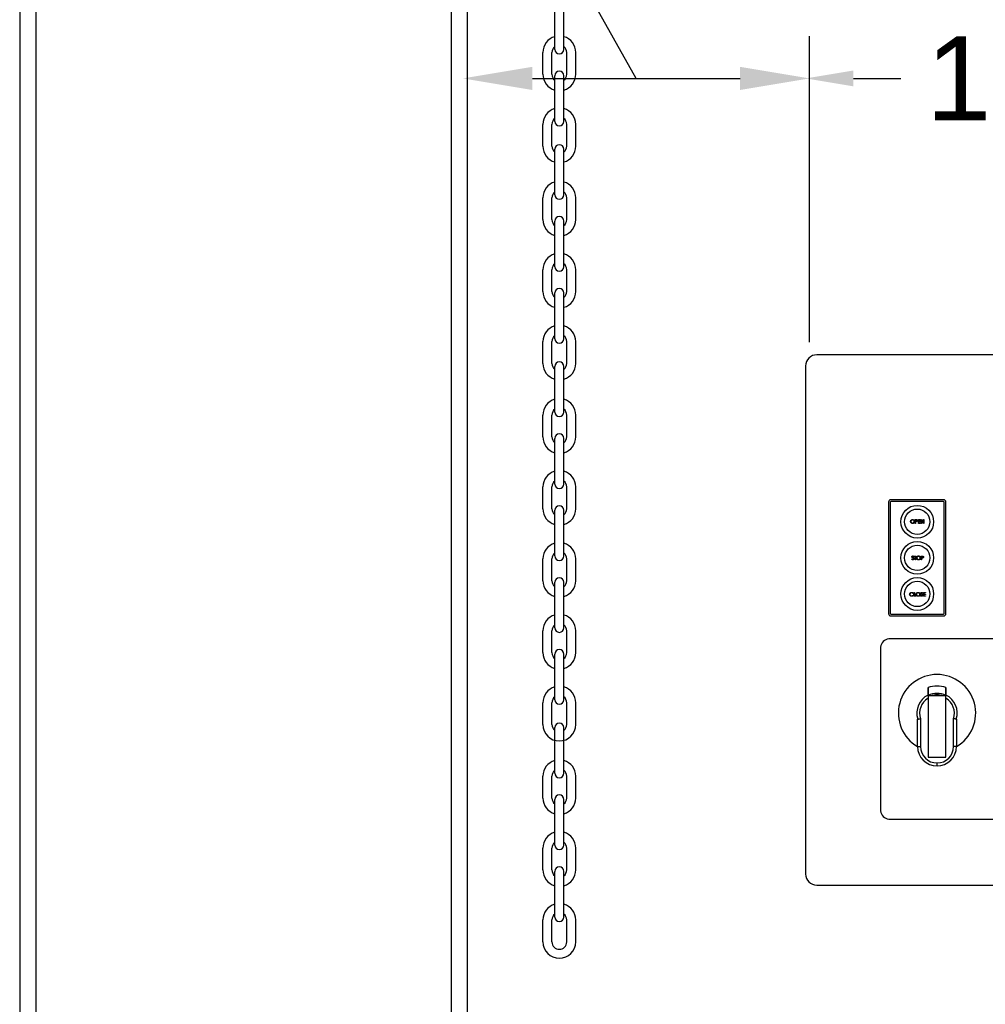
# Model space of a CAD drawing. Header units: inches. Extents: x 170 to 312, y 215 to 248.
# Tile 261 of 410: x 255.29 to 256.37, y 222.01 to 223.11. Entities that reach past the tile are written whole.
import ezdxf

# ---------------------------------------------------------------- set-up
doc = ezdxf.new("R2010")
doc.units = ezdxf.units.IN
doc.header["$LTSCALE"] = 0.25
doc.header["$MEASUREMENT"] = 0
for name, color, linetype in [('ANNOTATIONS', 1, 'Continuous'), ('MOTOR LH', 7, 'Continuous'), ('STANDARD MOTOR RH', 7, 'Continuous')]:
    doc.layers.add(name, color=color, linetype=linetype)
doc.styles.add('ARIAL', font='arial.ttf', dxfattribs={"height": 0.09375})
doc.styles.add('ROMANS', font='Romans', dxfattribs={"height": 0.09375})
doc.styles.get("Standard").update_dxf_attribs({"font": 'romans.shx'})
doc.dimstyles.get("Standard").update_dxf_attribs({"dimscale": 60, "dimtxt": 0.0833, "dimasz": 0.0833, "dimexe": 0.0833, "dimexo": 0.04, "dimgap": 0.09, "dimtad": 0, "dimtih": 1, "dimtoh": 1, "dimdec": 4, "dimzin": 1, "dimdsep": 46, "dimlunit": 4, "dimtxsty": 'Standard', "dimcen": 0.09, "dimclrt": 150, "dimadec": 4, "dimazin": 2, "dimtfac": 1, "dimtdec": 0, "dimtofl": 0, "dimtmove": 0, "dimatfit": 3, "dimfxl": 1, "dimtolj": 1, "dimtzin": 0, "dimlwd": -1, "dimlwe": -1, "dimarcsym": 1})

msp = doc.modelspace()

# ---------------------------------------------------------------- linework, layer by layer
at = {"layer": 'ANNOTATIONS'}
for p, q in [((256.17262, 222.74634), (256.17262, 223.08815)), ((255.86292, 223.04101), (256.09496, 223.04101)), ((256.22153, 223.04101), (256.27467, 223.04101))]:
    msp.add_line(p, q, dxfattribs=at)
for points in [[(255.86292, 223.02807), (255.86292, 223.05396), (255.78525, 223.04101)], [(256.09496, 223.02807), (256.09496, 223.05396), (256.17262, 223.04101)], [(256.22153, 223.04987), (256.22153, 223.03216), (256.16839, 223.04101)]]:
    msp.add_solid(points, dxfattribs=at)
at = {"layer": 'MOTOR LH'}
for p, q in [((256.67151, 222.73228), (256.18057, 222.73228)), ((256.16809, 222.7198), (256.16809, 222.15221)), ((256.32242, 222.57026), (256.26348, 222.57026)), ((256.26086, 222.56764), (256.26086, 222.4432)), ((256.26285, 222.56764), (256.26285, 222.4432)), ((256.32242, 222.56827), (256.26348, 222.56827)), ((256.32305, 222.4432), (256.32305, 222.56764)), ((256.32504, 222.4432), (256.32504, 222.56764)), ((256.29075, 222.54808), (256.29157, 222.54808)), ((256.29075, 222.54392), (256.29075, 222.54808)), ((256.29112, 222.54766), (256.29112, 222.54627)), ((256.29188, 222.54766), (256.29112, 222.54766)), ((256.29416, 222.54392), (256.29416, 222.54808)), ((256.29416, 222.54808), (256.29651, 222.54808)), ((256.29651, 222.54766), (256.29454, 222.54766)), ((256.29454, 222.54766), (256.29454, 222.54638)), ((256.29651, 222.54808), (256.29651, 222.54766)), ((256.29725, 222.54392), (256.29725, 222.54808)), ((256.29725, 222.54808), (256.29733, 222.54808)), ((256.29733, 222.54808), (256.30008, 222.54481)), ((256.30008, 222.54808), (256.30045, 222.54808)), ((256.30008, 222.54481), (256.30008, 222.54808)), ((256.30045, 222.54808), (256.30045, 222.54392)), ((256.29112, 222.54392), (256.29075, 222.54392)), ((256.29112, 222.54627), (256.29185, 222.54626)), ((256.29142, 222.54584), (256.29112, 222.54584)), ((256.29112, 222.54584), (256.29112, 222.54392)), ((256.29651, 222.54392), (256.29416, 222.54392)), ((256.29454, 222.54638), (256.29651, 222.54638)), ((256.29651, 222.54595), (256.29454, 222.54595)), ((256.29454, 222.54595), (256.29454, 222.54435)), ((256.29454, 222.54435), (256.29651, 222.54435)), ((256.29651, 222.54638), (256.29651, 222.54595)), ((256.29651, 222.54435), (256.29651, 222.54392)), ((256.29763, 222.54392), (256.29725, 222.54392)), ((256.29763, 222.54719), (256.29763, 222.54392)), ((256.30037, 222.54392), (256.29763, 222.54719)), ((256.30045, 222.54392), (256.30037, 222.54392)), ((256.28673, 222.50409), (256.28708, 222.5043)), ((256.28913, 222.50685), (256.28879, 222.50659)), ((256.28955, 222.50745), (256.29174, 222.50745)), ((256.28955, 222.50702), (256.28955, 222.50745)), ((256.29046, 222.50702), (256.28955, 222.50702)), ((256.29046, 222.50329), (256.29046, 222.50702)), ((256.29083, 222.50702), (256.29083, 222.50329)), ((256.29174, 222.50702), (256.29083, 222.50702)), ((256.29174, 222.50745), (256.29174, 222.50702)), ((256.29739, 222.50745), (256.29821, 222.50745)), ((256.29739, 222.50329), (256.29739, 222.50745)), ((256.29776, 222.50702), (256.29776, 222.50563)), ((256.29852, 222.50702), (256.29776, 222.50702)), ((256.29776, 222.50563), (256.29849, 222.50562)), ((256.29776, 222.50521), (256.29776, 222.50329)), ((256.29806, 222.50521), (256.29776, 222.50521)), ((256.29083, 222.50329), (256.29046, 222.50329)), ((256.29776, 222.50329), (256.29739, 222.50329)), ((256.28846, 222.46594), (256.28813, 222.46569)), ((256.28813, 222.46356), (256.28846, 222.46331)), ((256.28931, 222.46671), (256.28969, 222.46671)), ((256.28931, 222.46255), (256.28931, 222.46671)), ((256.29129, 222.46255), (256.28931, 222.46255)), ((256.28969, 222.46671), (256.28969, 222.46297)), ((256.28969, 222.46297), (256.29129, 222.46297)), ((256.29129, 222.46297), (256.29129, 222.46255)), ((256.29656, 222.46335), (256.29692, 222.46356)), ((256.29896, 222.46611), (256.29863, 222.46585)), ((256.29987, 222.46255), (256.29987, 222.46671)), ((256.29987, 222.46671), (256.30222, 222.46671)), ((256.30222, 222.46255), (256.29987, 222.46255)), ((256.30024, 222.46628), (256.30024, 222.465)), ((256.30222, 222.46628), (256.30024, 222.46628)), ((256.30024, 222.465), (256.30222, 222.465)), ((256.30024, 222.46457), (256.30024, 222.46297)), ((256.30222, 222.46457), (256.30024, 222.46457)), ((256.30024, 222.46297), (256.30222, 222.46297)), ((256.30222, 222.46671), (256.30222, 222.46628)), ((256.30222, 222.465), (256.30222, 222.46457)), ((256.30222, 222.46297), (256.30222, 222.46255)), ((256.26348, 222.44257), (256.32242, 222.44257)), ((256.26348, 222.44058), (256.32242, 222.44058)), ((256.25182, 222.40556), (256.25182, 222.22289)), ((256.59769, 222.41504), (256.26131, 222.41504)), ((256.32503, 222.35121), (256.30507, 222.35121)), ((256.30507, 222.35121), (256.30507, 222.2829)), ((256.32503, 222.2829), (256.32503, 222.35121)), ((256.29327, 222.29469), (256.29327, 222.3245)), ((256.2966, 222.32571), (256.2966, 222.29469)), ((256.33349, 222.29469), (256.33349, 222.32571)), ((256.33681, 222.3245), (256.33681, 222.29469)), ((256.29327, 222.29469), (256.2966, 222.29469)), ((256.33681, 222.29469), (256.33349, 222.29469)), ((256.30507, 222.2829), (256.32503, 222.2829)), ((256.31505, 222.27291), (256.31505, 222.27624)), ((256.26131, 222.21341), (256.59769, 222.21341)), ((256.18057, 222.13973), (256.67151, 222.13973))]:
    msp.add_line(p, q, dxfattribs=at)
for centre, radius in [((256.29295, 222.54578), 0.0183), ((256.29295, 222.54578), 0.01414), ((256.29295, 222.50542), 0.0183), ((256.29295, 222.50542), 0.01414), ((256.29295, 222.46506), 0.0183), ((256.29295, 222.46506), 0.01414)]:
    msp.add_circle(centre, radius, dxfattribs=at)
for centre, radius, start, end in [((256.18057, 222.7198), 0.01248, 90, 180), ((256.26348, 222.56764), 0.00262, 90, 180), ((256.32242, 222.56764), 0.00262, 0, 90), ((256.26348, 222.56764), 0.000624, 90, 180), ((256.32242, 222.56764), 0.000624, 0, 90), ((256.26348, 222.4432), 0.00262, 180, 270), ((256.26348, 222.4432), 0.000624, 180, 270), ((256.32242, 222.4432), 0.00262, 270, 0), ((256.32242, 222.4432), 0.000624, 270, 0), ((256.2628, 222.40406), 0.01108, 97.7581, 172.2419), ((256.31504, 222.33186), 0.04323, 300.24251, 239.75753), ((256.31504, 222.33186), 0.04322, 300.24806, 239.75196), ((256.31504, 222.33186), 0.03025, 70.721, 109.2554), ((256.31504, 222.33186), 0.02257, 116.23161, 197.09777), ((256.31504, 222.33186), 0.02217, 63.22591, 116.74005), ((256.31504, 222.33186), 0.02061, 69.85267, 110.14733), ((256.31504, 222.33186), 0.02257, 342.90223, 63.7351), ((256.31504, 222.33186), 0.01944, 120.86903, 198.43237), ((256.31504, 222.33186), 0.01944, 341.56763, 59.09059), ((256.31505, 222.29469), 0.02178, 180, 270), ((256.31505, 222.29469), 0.01845, 180, 269.99537), ((256.31504, 222.29469), 0.02178, 270.02568, 0), ((256.31504, 222.29469), 0.01845, 270.02568, 0), ((256.2628, 222.22439), 0.01108, 187.7581, 262.2419), ((256.18057, 222.15221), 0.01248, 180, 270)]:
    msp.add_arc(centre, radius, start, end, dxfattribs=at)
for points, knots in [([(256.28552, 222.54599), (256.28556, 222.54631), (256.28564, 222.54695), (256.28621, 222.54768), (256.28693, 222.54812), (256.28743, 222.54817), (256.28768, 222.54819)], [0, 0, 0, 0, 0.2797309, 0.5593263, 0.7796803, 1, 1, 1, 1]), ([(256.2877, 222.54776), (256.28744, 222.54773), (256.28691, 222.54766), (256.28631, 222.5472), (256.28595, 222.54661), (256.28592, 222.54619), (256.2859, 222.54599)], [0, 0, 0, 0, 0.2796275, 0.5593508, 0.7796323, 1, 1, 1, 1]), ([(256.28768, 222.54819), (256.28801, 222.54816), (256.28866, 222.54809), (256.28939, 222.5475), (256.28983, 222.54677), (256.28987, 222.54626), (256.2899, 222.54601)], [0, 0, 0, 0, 0.2797658, 0.559356, 0.7795697, 1, 1, 1, 1]), ([(256.28952, 222.54601), (256.28949, 222.54627), (256.28943, 222.5468), (256.28892, 222.54737), (256.28832, 222.5477), (256.28791, 222.54774), (256.2877, 222.54776)], [0, 0, 0, 0, 0.2794631, 0.5588709, 0.7795149, 1, 1, 1, 1]), ([(256.29157, 222.54808), (256.29174, 222.54808), (256.29206, 222.54809), (256.29237, 222.54804), (256.29251, 222.54802)], [0, 0, 0, 0, 0.56031203, 1, 1, 1, 1]), ([(256.29294, 222.54697), (256.29292, 222.54709), (256.29289, 222.54727), (256.29274, 222.54745), (256.29244, 222.54766), (256.29213, 222.54766), (256.29188, 222.54766)], [0, 0, 0, 0, 0.2489628, 0.3747297, 0.5003786, 1, 1, 1, 1]), ([(256.29251, 222.54802), (256.29264, 222.54798), (256.29289, 222.54788), (256.29315, 222.5476), (256.29329, 222.54728), (256.2933, 222.54707), (256.29331, 222.54697)], [0, 0, 0, 0, 0.279707, 0.5593748, 0.7795026, 1, 1, 1, 1]), ([(256.28772, 222.54382), (256.28739, 222.54385), (256.28675, 222.54393), (256.28603, 222.54451), (256.28559, 222.54523), (256.28555, 222.54573), (256.28552, 222.54599)], [0, 0, 0, 0, 0.279663, 0.5593532, 0.7796358, 1, 1, 1, 1]), ([(256.2859, 222.54599), (256.28593, 222.54573), (256.28599, 222.5452), (256.2865, 222.54464), (256.28708, 222.5443), (256.2875, 222.54426), (256.2877, 222.54424)], [0, 0, 0, 0, 0.2794171, 0.5590784, 0.7794776, 1, 1, 1, 1]), ([(256.2877, 222.54424), (256.28797, 222.54427), (256.28849, 222.54434), (256.28911, 222.54479), (256.28947, 222.54538), (256.2895, 222.5458), (256.28952, 222.54601)], [0, 0, 0, 0, 0.2798308, 0.5593888, 0.7796497, 1, 1, 1, 1]), ([(256.2899, 222.54601), (256.28986, 222.54568), (256.28979, 222.54504), (256.28919, 222.54432), (256.28848, 222.54388), (256.28797, 222.54384), (256.28772, 222.54382)], [0, 0, 0, 0, 0.2796319, 0.5593417, 0.779597, 1, 1, 1, 1]), ([(256.29248, 222.54591), (256.29228, 222.54589), (256.29193, 222.54584), (256.29158, 222.54584), (256.29142, 222.54584)], [0, 0, 0, 0, 0.5596968, 1, 1, 1, 1]), ([(256.29185, 222.54626), (256.2921, 222.54626), (256.29242, 222.54626), (256.29273, 222.54647), (256.29289, 222.54666), (256.29292, 222.54684), (256.29294, 222.54697)], [0, 0, 0, 0, 0.4997189, 0.6253482, 0.7510784, 1, 1, 1, 1]), ([(256.29331, 222.54697), (256.2933, 222.54683), (256.29328, 222.54656), (256.29307, 222.54622), (256.29279, 222.54601), (256.29258, 222.54594), (256.29248, 222.54591)], [0, 0, 0, 0, 0.2800999, 0.5593276, 0.7794584, 1, 1, 1, 1]), ([(256.28799, 222.50318), (256.28784, 222.5032), (256.28753, 222.50323), (256.28706, 222.50354), (256.28685, 222.50388), (256.28673, 222.50409)], [0, 0, 0, 0, 0.2798786, 0.5596616, 1, 1, 1, 1]), ([(256.28699, 222.50658), (256.28701, 222.50673), (256.28705, 222.50702), (256.28733, 222.50735), (256.28767, 222.50752), (256.2879, 222.50754), (256.28802, 222.50755)], [0, 0, 0, 0, 0.279549, 0.5587965, 0.779376, 1, 1, 1, 1]), ([(256.28723, 222.50595), (256.28715, 222.50606), (256.28702, 222.50625), (256.287, 222.50648), (256.28699, 222.50658)], [0, 0, 0, 0, 0.5598366, 1, 1, 1, 1]), ([(256.28708, 222.5043), (256.2872, 222.50411), (256.28737, 222.50385), (256.28773, 222.50363), (256.2879, 222.50362), (256.28799, 222.50361)], [0, 0, 0, 0, 0.5593242, 0.7797842, 1, 1, 1, 1]), ([(256.28791, 222.50538), (256.28777, 222.50548), (256.28753, 222.50565), (256.28732, 222.50586), (256.28723, 222.50595)], [0, 0, 0, 0, 0.5604046, 1, 1, 1, 1]), ([(256.28798, 222.50713), (256.28789, 222.50712), (256.28772, 222.50711), (256.28752, 222.50698), (256.28739, 222.5068), (256.28737, 222.50667), (256.28737, 222.5066)], [0, 0, 0, 0, 0.2802723, 0.55993, 0.779919, 1, 1, 1, 1]), ([(256.28737, 222.5066), (256.28737, 222.50654), (256.28738, 222.50643), (256.28747, 222.50623), (256.28758, 222.50613), (256.28764, 222.50606)], [0, 0, 0, 0, 0.27994787, 0.55977488, 1, 1, 1, 1]), ([(256.28764, 222.50606), (256.28774, 222.50598), (256.28793, 222.50584), (256.28812, 222.50571), (256.2882, 222.50565)], [0, 0, 0, 0, 0.5599086, 1, 1, 1, 1]), ([(256.28866, 222.50472), (256.28853, 222.50486), (256.2883, 222.5051), (256.28803, 222.5053), (256.28791, 222.50538)], [0, 0, 0, 0, 0.5594924, 1, 1, 1, 1]), ([(256.28879, 222.50659), (256.28867, 222.50674), (256.28851, 222.50695), (256.2882, 222.50711), (256.28805, 222.50712), (256.28798, 222.50713)], [0, 0, 0, 0, 0.5598177, 0.7798497, 1, 1, 1, 1]), ([(256.28799, 222.50361), (256.2881, 222.50362), (256.28833, 222.50364), (256.2886, 222.50381), (256.28877, 222.50405), (256.28879, 222.50422), (256.28881, 222.50431)], [0, 0, 0, 0, 0.2802733, 0.5601451, 0.7801527, 1, 1, 1, 1]), ([(256.28918, 222.50431), (256.28916, 222.50414), (256.28911, 222.50379), (256.28878, 222.50343), (256.28839, 222.50321), (256.28813, 222.50319), (256.28799, 222.50318)], [0, 0, 0, 0, 0.2791835, 0.5590838, 0.7794435, 1, 1, 1, 1]), ([(256.28802, 222.50755), (256.28815, 222.50754), (256.2884, 222.50751), (256.2888, 222.50727), (256.289, 222.50701), (256.28913, 222.50685)], [0, 0, 0, 0, 0.2797514, 0.5594993, 1, 1, 1, 1]), ([(256.2882, 222.50565), (256.28846, 222.50545), (256.28882, 222.50519), (256.28913, 222.50469), (256.28916, 222.50443), (256.28918, 222.50431)], [0, 0, 0, 0, 0.5601148, 0.7802789, 1, 1, 1, 1]), ([(256.28881, 222.50431), (256.2888, 222.50439), (256.28878, 222.50454), (256.28869, 222.50467), (256.28866, 222.50472)], [0, 0, 0, 0, 0.558992, 1, 1, 1, 1]), ([(256.29217, 222.50535), (256.2922, 222.50567), (256.29228, 222.50631), (256.29285, 222.50704), (256.29357, 222.50748), (256.29407, 222.50753), (256.29432, 222.50755)], [0, 0, 0, 0, 0.2797307, 0.5593255, 0.7796808, 1, 1, 1, 1]), ([(256.29436, 222.50318), (256.29404, 222.50322), (256.29339, 222.50329), (256.29267, 222.50387), (256.29223, 222.50459), (256.29219, 222.50509), (256.29217, 222.50535)], [0, 0, 0, 0, 0.2796641, 0.5593538, 0.7796361, 1, 1, 1, 1]), ([(256.29434, 222.50713), (256.29408, 222.50709), (256.29356, 222.50702), (256.29295, 222.50656), (256.2926, 222.50597), (256.29256, 222.50556), (256.29254, 222.50535)], [0, 0, 0, 0, 0.2796259, 0.5593459, 0.7796269, 1, 1, 1, 1]), ([(256.29254, 222.50535), (256.29257, 222.50509), (256.29263, 222.50456), (256.29314, 222.504), (256.29373, 222.50366), (256.29414, 222.50362), (256.29434, 222.50361)], [0, 0, 0, 0, 0.2794118, 0.5590742, 0.779476, 1, 1, 1, 1]), ([(256.29432, 222.50755), (256.29465, 222.50752), (256.2953, 222.50745), (256.29603, 222.50686), (256.29647, 222.50614), (256.29652, 222.50562), (256.29654, 222.50537)], [0, 0, 0, 0, 0.2797677, 0.5593574, 0.7795699, 1, 1, 1, 1]), ([(256.29616, 222.50537), (256.29613, 222.50563), (256.29607, 222.50616), (256.29556, 222.50673), (256.29496, 222.50706), (256.29455, 222.50711), (256.29434, 222.50713)], [0, 0, 0, 0, 0.2794695, 0.5588701, 0.7795183, 1, 1, 1, 1]), ([(256.29434, 222.50361), (256.29461, 222.50364), (256.29514, 222.5037), (256.29575, 222.50415), (256.29611, 222.50475), (256.29615, 222.50516), (256.29616, 222.50537)], [0, 0, 0, 0, 0.2798285, 0.5593874, 0.7796559, 1, 1, 1, 1]), ([(256.29654, 222.50537), (256.2965, 222.50505), (256.29643, 222.5044), (256.29584, 222.50368), (256.29512, 222.50324), (256.29461, 222.5032), (256.29436, 222.50318)], [0, 0, 0, 0, 0.2796267, 0.5593423, 0.7795967, 1, 1, 1, 1]), ([(256.29912, 222.50527), (256.29892, 222.50525), (256.29857, 222.50521), (256.29822, 222.50521), (256.29806, 222.50521)], [0, 0, 0, 0, 0.5596942, 1, 1, 1, 1]), ([(256.29821, 222.50745), (256.29838, 222.50745), (256.2987, 222.50745), (256.29902, 222.5074), (256.29915, 222.50738)], [0, 0, 0, 0, 0.5603143, 1, 1, 1, 1]), ([(256.29849, 222.50562), (256.29875, 222.50562), (256.29906, 222.50562), (256.29937, 222.50583), (256.29953, 222.50602), (256.29956, 222.50621), (256.29958, 222.50633)], [0, 0, 0, 0, 0.499724, 0.625347, 0.7510888, 1, 1, 1, 1]), ([(256.29958, 222.50633), (256.29956, 222.50645), (256.29953, 222.50663), (256.29938, 222.50681), (256.29908, 222.50703), (256.29877, 222.50702), (256.29852, 222.50702)], [0, 0, 0, 0, 0.24897489, 0.37473093, 0.50038246, 1, 1, 1, 1]), ([(256.29995, 222.50633), (256.29994, 222.50619), (256.29992, 222.50592), (256.29971, 222.50559), (256.29943, 222.50537), (256.29922, 222.50531), (256.29912, 222.50527)], [0, 0, 0, 0, 0.2800985, 0.5593248, 0.7794626, 1, 1, 1, 1]), ([(256.29915, 222.50738), (256.29928, 222.50734), (256.29953, 222.50725), (256.29979, 222.50697), (256.29993, 222.50665), (256.29994, 222.50644), (256.29995, 222.50633)], [0, 0, 0, 0, 0.27970407, 0.5593845, 0.7795145, 1, 1, 1, 1]), ([(256.28441, 222.46465), (256.28445, 222.46498), (256.28452, 222.46563), (256.28514, 222.46634), (256.28588, 222.46675), (256.28639, 222.46679), (256.28665, 222.46681)], [0, 0, 0, 0, 0.27951347, 0.55907968, 0.77937343, 1, 1, 1, 1]), ([(256.28493, 222.46317), (256.28476, 222.46342), (256.28445, 222.46387), (256.28442, 222.46441), (256.28441, 222.46465)], [0, 0, 0, 0, 0.5590292, 1, 1, 1, 1]), ([(256.28662, 222.46639), (256.28636, 222.46635), (256.28583, 222.46629), (256.28521, 222.46584), (256.28484, 222.46525), (256.2848, 222.46483), (256.28478, 222.46462)], [0, 0, 0, 0, 0.27985561, 0.55951782, 0.779687, 1, 1, 1, 1]), ([(256.28478, 222.46462), (256.28481, 222.46435), (256.28488, 222.46381), (256.2854, 222.46323), (256.28601, 222.46291), (256.28644, 222.46288), (256.28665, 222.46287)], [0, 0, 0, 0, 0.2794339, 0.5589215, 0.7792831, 1, 1, 1, 1]), ([(256.28665, 222.46244), (256.28628, 222.46247), (256.28563, 222.46253), (256.28515, 222.46297), (256.28493, 222.46317)], [0, 0, 0, 0, 0.5598044, 1, 1, 1, 1]), ([(256.28813, 222.46569), (256.28789, 222.46592), (256.28746, 222.46632), (256.28688, 222.46636), (256.28662, 222.46639)], [0, 0, 0, 0, 0.5584272, 1, 1, 1, 1]), ([(256.28665, 222.46681), (256.28704, 222.46677), (256.28776, 222.46669), (256.28825, 222.46617), (256.28846, 222.46594)], [0, 0, 0, 0, 0.55951486, 1, 1, 1, 1]), ([(256.28665, 222.46287), (256.28697, 222.46291), (256.28754, 222.46298), (256.28795, 222.46338), (256.28813, 222.46356)], [0, 0, 0, 0, 0.5587727, 1, 1, 1, 1]), ([(256.28846, 222.46331), (256.28833, 222.46316), (256.28807, 222.46287), (256.28746, 222.46252), (256.28696, 222.46247), (256.28665, 222.46244)], [0, 0, 0, 0, 0.2804105, 0.5607949, 1, 1, 1, 1]), ([(256.29177, 222.46461), (256.2918, 222.46493), (256.29188, 222.46557), (256.29245, 222.4663), (256.29317, 222.46674), (256.29367, 222.46679), (256.29393, 222.46681)], [0, 0, 0, 0, 0.2797305, 0.5593273, 0.7796795, 1, 1, 1, 1]), ([(256.29396, 222.46244), (256.29364, 222.46248), (256.29299, 222.46255), (256.29227, 222.46313), (256.29183, 222.46385), (256.29179, 222.46435), (256.29177, 222.46461)], [0, 0, 0, 0, 0.2796638, 0.5593527, 0.7796359, 1, 1, 1, 1]), ([(256.29394, 222.46639), (256.29368, 222.46635), (256.29316, 222.46628), (256.29255, 222.46582), (256.2922, 222.46523), (256.29216, 222.46482), (256.29214, 222.46461)], [0, 0, 0, 0, 0.2796283, 0.5593501, 0.7796324, 1, 1, 1, 1]), ([(256.29214, 222.46461), (256.29217, 222.46435), (256.29223, 222.46382), (256.29274, 222.46326), (256.29333, 222.46292), (256.29374, 222.46288), (256.29394, 222.46287)], [0, 0, 0, 0, 0.279417, 0.5590778, 0.7794767, 1, 1, 1, 1]), ([(256.29393, 222.46681), (256.29425, 222.46678), (256.2949, 222.46671), (256.29563, 222.46612), (256.29607, 222.46539), (256.29612, 222.46488), (256.29614, 222.46463)], [0, 0, 0, 0, 0.2797671, 0.5593581, 0.7795717, 1, 1, 1, 1]), ([(256.29576, 222.46463), (256.29573, 222.46489), (256.29567, 222.46542), (256.29516, 222.46599), (256.29456, 222.46632), (256.29415, 222.46636), (256.29394, 222.46639)], [0, 0, 0, 0, 0.2794698, 0.5588706, 0.7795158, 1, 1, 1, 1]), ([(256.29394, 222.46287), (256.29421, 222.4629), (256.29474, 222.46296), (256.29535, 222.46341), (256.29571, 222.464), (256.29575, 222.46442), (256.29576, 222.46463)], [0, 0, 0, 0, 0.2798289, 0.5593875, 0.7796527, 1, 1, 1, 1]), ([(256.29614, 222.46463), (256.2961, 222.4643), (256.29603, 222.46366), (256.29544, 222.46294), (256.29472, 222.4625), (256.29421, 222.46246), (256.29396, 222.46244)], [0, 0, 0, 0, 0.2796315, 0.5593441, 0.7795978, 1, 1, 1, 1]), ([(256.29783, 222.46244), (256.29768, 222.46245), (256.29737, 222.46249), (256.29689, 222.4628), (256.29669, 222.46314), (256.29656, 222.46335)], [0, 0, 0, 0, 0.2798804, 0.5596665, 1, 1, 1, 1]), ([(256.29683, 222.46584), (256.29685, 222.46599), (256.29689, 222.46628), (256.29717, 222.4666), (256.29751, 222.46678), (256.29774, 222.4668), (256.29786, 222.46681)], [0, 0, 0, 0, 0.2795544, 0.5588012, 0.7793774, 1, 1, 1, 1]), ([(256.29706, 222.46521), (256.29699, 222.46532), (256.29686, 222.46551), (256.29684, 222.46574), (256.29683, 222.46584)], [0, 0, 0, 0, 0.5598451, 1, 1, 1, 1]), ([(256.29692, 222.46356), (256.29704, 222.46337), (256.29721, 222.4631), (256.29756, 222.46289), (256.29774, 222.46288), (256.29783, 222.46287)], [0, 0, 0, 0, 0.5593189, 0.7797808, 1, 1, 1, 1]), ([(256.29775, 222.46464), (256.29761, 222.46474), (256.29737, 222.46491), (256.29716, 222.46512), (256.29706, 222.46521)], [0, 0, 0, 0, 0.5604147, 1, 1, 1, 1]), ([(256.29781, 222.46639), (256.29773, 222.46638), (256.29756, 222.46637), (256.29736, 222.46624), (256.29722, 222.46606), (256.29721, 222.46593), (256.2972, 222.46586)], [0, 0, 0, 0, 0.2802765, 0.5599329, 0.779921, 1, 1, 1, 1]), ([(256.2972, 222.46586), (256.29721, 222.4658), (256.29722, 222.46568), (256.29731, 222.46549), (256.29741, 222.46539), (256.29748, 222.46532)], [0, 0, 0, 0, 0.2799433, 0.5597769, 1, 1, 1, 1]), ([(256.29748, 222.46532), (256.29758, 222.46524), (256.29776, 222.4651), (256.29795, 222.46497), (256.29804, 222.46491)], [0, 0, 0, 0, 0.5598979, 1, 1, 1, 1]), ([(256.29849, 222.46398), (256.29837, 222.46412), (256.29814, 222.46436), (256.29787, 222.46456), (256.29775, 222.46464)], [0, 0, 0, 0, 0.5594942, 1, 1, 1, 1]), ([(256.29863, 222.46585), (256.29851, 222.466), (256.29835, 222.46621), (256.29804, 222.46637), (256.29789, 222.46638), (256.29781, 222.46639)], [0, 0, 0, 0, 0.5598189, 0.7798499, 1, 1, 1, 1]), ([(256.29783, 222.46287), (256.29794, 222.46288), (256.29816, 222.4629), (256.29844, 222.46307), (256.29861, 222.46331), (256.29863, 222.46348), (256.29864, 222.46357)], [0, 0, 0, 0, 0.2802772, 0.5601457, 0.7801519, 1, 1, 1, 1]), ([(256.29902, 222.46357), (256.29899, 222.46339), (256.29895, 222.46305), (256.29861, 222.46269), (256.29823, 222.46247), (256.29796, 222.46245), (256.29783, 222.46244)], [0, 0, 0, 0, 0.279184, 0.5590848, 0.7794474, 1, 1, 1, 1]), ([(256.29786, 222.46681), (256.29798, 222.4668), (256.29824, 222.46677), (256.29864, 222.46653), (256.29884, 222.46627), (256.29896, 222.46611)], [0, 0, 0, 0, 0.2797485, 0.559503, 1, 1, 1, 1]), ([(256.29804, 222.46491), (256.2983, 222.46471), (256.29866, 222.46445), (256.29897, 222.46394), (256.299, 222.46369), (256.29902, 222.46357)], [0, 0, 0, 0, 0.5601148, 0.7802844, 1, 1, 1, 1]), ([(256.29864, 222.46357), (256.29863, 222.46365), (256.29862, 222.4638), (256.29853, 222.46392), (256.29849, 222.46398)], [0, 0, 0, 0, 0.5589803, 1, 1, 1, 1]), ([(256.30507, 222.35211), (256.30507, 222.35363), (256.30507, 222.35644), (256.30507, 222.35917), (256.30507, 222.36042)], [0, 0, 0, 0, 0.5407106, 1, 1, 1, 1]), ([(256.30507, 222.36042), (256.30507, 222.35989), (256.30507, 222.35703), (256.30507, 222.35407), (256.30507, 222.35166)], [0, 0, 0, 0, 0.1842898, 1, 1, 1, 1]), ([(256.32503, 222.36041), (256.32503, 222.35916), (256.32503, 222.35644), (256.32503, 222.35362), (256.32503, 222.3521)], [0, 0, 0, 0, 0.4593054, 1, 1, 1, 1]), ([(256.32503, 222.35165), (256.32503, 222.35407), (256.32503, 222.35702), (256.32503, 222.35989), (256.32503, 222.36041)], [0, 0, 0, 0, 0.8157388, 1, 1, 1, 1]), ([(256.30507, 222.35211), (256.30507, 222.35195), (256.30507, 222.35177), (256.30507, 222.35143), (256.30507, 222.35138)], [0, 0, 0, 0, 0.866894, 1, 1, 1, 1]), ([(256.30507, 222.35121), (256.30507, 222.35134), (256.30507, 222.35152), (256.30507, 222.35163), (256.30507, 222.35166)], [0, 0, 0, 0, 0.7150934, 1, 1, 1, 1]), ([(256.30794, 222.35121), (256.30715, 222.35121), (256.30616, 222.35121), (256.30524, 222.35121), (256.30507, 222.35121)], [0, 0, 0, 0, 0.8051229, 1, 1, 1, 1]), ([(256.30507, 222.35094), (256.30507, 222.35085), (256.30507, 222.35045), (256.30507, 222.3496), (256.30507, 222.34888), (256.30507, 222.34855)], [0, 0, 0, 0, 0.1463464, 0.612888, 1, 1, 1, 1]), ([(256.32503, 222.35121), (256.32455, 222.35121), (256.32361, 222.35121), (256.32262, 222.35121), (256.32214, 222.35121)], [0, 0, 0, 0, 0.5100248, 1, 1, 1, 1]), ([(256.32503, 222.35138), (256.32503, 222.35161), (256.32503, 222.3519), (256.32503, 222.35207), (256.32503, 222.3521)], [0, 0, 0, 0, 0.7926342, 1, 1, 1, 1]), ([(256.32503, 222.35165), (256.32503, 222.35157), (256.32503, 222.35145), (256.32503, 222.35126), (256.32503, 222.35121)], [0, 0, 0, 0, 0.7217314, 1, 1, 1, 1]), ([(256.32503, 222.34854), (256.32503, 222.34903), (256.32503, 222.3499), (256.32503, 222.35062), (256.32503, 222.35094)], [0, 0, 0, 0, 0.5581316, 1, 1, 1, 1]), ([(256.29327, 222.3245), (256.29327, 222.32464), (256.29328, 222.32489), (256.29335, 222.32516), (256.29343, 222.32521), (256.29347, 222.32522)], [0, 0, 0, 0, 0.4085872, 0.7576908, 1, 1, 1, 1]), ([(256.29347, 222.32522), (256.29363, 222.32525), (256.29396, 222.3253), (256.29483, 222.32543), (256.29574, 222.32558), (256.29635, 222.32567), (256.29659, 222.32571), (256.2966, 222.32571)], [0, 0, 0, 0, 0.27378, 0.5474769, 0.8233386, 0.9942448, 1, 1, 1, 1]), ([(256.33661, 222.32522), (256.33645, 222.32525), (256.33613, 222.3253), (256.33525, 222.32543), (256.33434, 222.32558), (256.33373, 222.32567), (256.3335, 222.32571), (256.33349, 222.32571)], [0, 0, 0, 0, 0.2737801, 0.5474772, 0.8233382, 0.9942436, 1, 1, 1, 1]), ([(256.33661, 222.32522), (256.33665, 222.3252), (256.33674, 222.32515), (256.3368, 222.32488), (256.33681, 222.32463), (256.33681, 222.3245)], [0, 0, 0, 0, 0.2628754, 0.6202205, 1, 1, 1, 1])]:
    msp.add_open_spline(points, degree=3, knots=knots, dxfattribs=at)
at = {"layer": 'STANDARD MOTOR RH'}
for p, q in [((255.30781, 223.69873), (255.30781, 220.41351)), ((255.77206, 223.69476), (255.77206, 220.41351)), ((255.78994, 223.69476), (255.78994, 220.41351)), ((255.28994, 223.53851), (255.28994, 220.41351)), ((255.88798, 223.07334), (255.88798, 223.12438)), ((255.89799, 223.07334), (255.89799, 223.12438)), ((255.87467, 223.04562), (255.87467, 223.07004)), ((255.88468, 223.04562), (255.88468, 223.07004)), ((255.90129, 223.04562), (255.90129, 223.07004)), ((255.9113, 223.04562), (255.9113, 223.07004)), ((255.88798, 222.993), (255.88798, 223.04404)), ((255.89799, 222.993), (255.89799, 223.04404)), ((255.87467, 222.96528), (255.87467, 222.9897)), ((255.88468, 222.96528), (255.88468, 222.9897)), ((255.90129, 222.96528), (255.90129, 222.9897)), ((255.9113, 222.96528), (255.9113, 222.9897)), ((255.88798, 222.91095), (255.88798, 222.96199)), ((255.89799, 222.91095), (255.89799, 222.96199)), ((255.87467, 222.88324), (255.87467, 222.90765)), ((255.88468, 222.88324), (255.88468, 222.90765)), ((255.90129, 222.88324), (255.90129, 222.90765)), ((255.9113, 222.88324), (255.9113, 222.90765)), ((255.88798, 222.83061), (255.88798, 222.88165)), ((255.89799, 222.83061), (255.89799, 222.88165)), ((255.87467, 222.8029), (255.87467, 222.82732)), ((255.88468, 222.8029), (255.88468, 222.82732)), ((255.90129, 222.8029), (255.90129, 222.82732)), ((255.9113, 222.8029), (255.9113, 222.82732)), ((255.88798, 222.75027), (255.88798, 222.80131)), ((255.89799, 222.75027), (255.89799, 222.80131)), ((255.87467, 222.72256), (255.87467, 222.74698)), ((255.88468, 222.72256), (255.88468, 222.74698)), ((255.90129, 222.72256), (255.90129, 222.74698)), ((255.9113, 222.72256), (255.9113, 222.74698)), ((255.88798, 222.66822), (255.88798, 222.71926)), ((255.89799, 222.66822), (255.89799, 222.71926)), ((255.87467, 222.64051), (255.87467, 222.66493)), ((255.88468, 222.64051), (255.88468, 222.66493)), ((255.90129, 222.64051), (255.90129, 222.66493)), ((255.9113, 222.64051), (255.9113, 222.66493)), ((255.88798, 222.58788), (255.88798, 222.63892)), ((255.89799, 222.58788), (255.89799, 222.63892)), ((255.87467, 222.56017), (255.87467, 222.58459)), ((255.88468, 222.56017), (255.88468, 222.58459)), ((255.90129, 222.56017), (255.90129, 222.58459)), ((255.9113, 222.56017), (255.9113, 222.58459)), ((255.88798, 222.50755), (255.88798, 222.55858)), ((255.89799, 222.50755), (255.89799, 222.55858)), ((255.87467, 222.47983), (255.87467, 222.50425)), ((255.88468, 222.47983), (255.88468, 222.50425)), ((255.90129, 222.47983), (255.90129, 222.50425)), ((255.9113, 222.47983), (255.9113, 222.50425)), ((255.88798, 222.42721), (255.88798, 222.47824)), ((255.89799, 222.42721), (255.89799, 222.47824)), ((255.87467, 222.39949), (255.87467, 222.42391)), ((255.88468, 222.39949), (255.88468, 222.42391)), ((255.90129, 222.39949), (255.90129, 222.42391)), ((255.9113, 222.39949), (255.9113, 222.42391)), ((255.88798, 222.34687), (255.88798, 222.3979)), ((255.89799, 222.34687), (255.89799, 222.3979)), ((255.87467, 222.31915), (255.87467, 222.34357)), ((255.88468, 222.31915), (255.88468, 222.34357)), ((255.90129, 222.31915), (255.90129, 222.34357)), ((255.9113, 222.31915), (255.9113, 222.34357)), ((255.88798, 222.26482), (255.88798, 222.31585)), ((255.89799, 222.26482), (255.89799, 222.31585)), ((255.87467, 222.2371), (255.87467, 222.26152)), ((255.88468, 222.2371), (255.88468, 222.26152)), ((255.90129, 222.2371), (255.90129, 222.26152)), ((255.9113, 222.2371), (255.9113, 222.26152)), ((255.88798, 222.18448), (255.88798, 222.23552)), ((255.89799, 222.18448), (255.89799, 222.23552)), ((255.87467, 222.15676), (255.87467, 222.18118)), ((255.88468, 222.15676), (255.88468, 222.18118)), ((255.90129, 222.15676), (255.90129, 222.18118)), ((255.9113, 222.15676), (255.9113, 222.18118)), ((255.88798, 222.10414), (255.88798, 222.15518)), ((255.89799, 222.10414), (255.89799, 222.15518)), ((255.87467, 222.07642), (255.87467, 222.10084)), ((255.88468, 222.07642), (255.88468, 222.10084)), ((255.90129, 222.07642), (255.90129, 222.10084)), ((255.9113, 222.07642), (255.9113, 222.10084))]:
    msp.add_line(p, q, dxfattribs=at)
for centre, radius, start, end in [((255.89299, 223.07004), 0.01831, 105.86272, 180), ((255.89299, 223.07004), 0.01831, 0, 74.13728), ((255.89299, 223.07004), 0.0083, 127.08084, 180), ((255.89299, 223.07004), 0.0083, 0, 52.91916), ((255.89299, 223.07334), 0.00501, 180, 0), ((255.89299, 223.04562), 0.01831, 180, 254.13728), ((255.89299, 223.04562), 0.0083, 180, 232.91916), ((255.89299, 223.04404), 0.00501, 0, 180), ((255.89299, 223.04562), 0.01831, 285.86272, 0), ((255.89299, 223.04562), 0.0083, 307.08084, 0), ((255.89299, 222.9897), 0.01831, 105.86272, 180), ((255.89299, 222.9897), 0.01831, 0, 74.13728), ((255.89299, 222.9897), 0.0083, 127.08084, 180), ((255.89299, 222.993), 0.00501, 180, 0), ((255.89299, 222.9897), 0.0083, 0, 52.91916), ((255.89299, 222.96199), 0.00501, 0, 180), ((255.89299, 222.96528), 0.01831, 180, 254.13728), ((255.89299, 222.96528), 0.0083, 180, 232.91916), ((255.89299, 222.96528), 0.01831, 285.86272, 0), ((255.89299, 222.96528), 0.0083, 307.08084, 0), ((255.89299, 222.90765), 0.01831, 105.86272, 180), ((255.89299, 222.90765), 0.01831, 0, 74.13728), ((255.89299, 222.90765), 0.0083, 127.08084, 180), ((255.89299, 222.91095), 0.00501, 180, 0), ((255.89299, 222.90765), 0.0083, 0, 52.91916), ((255.89299, 222.88324), 0.01831, 180, 254.13728), ((255.89299, 222.88324), 0.0083, 180, 232.91916), ((255.89299, 222.88165), 0.00501, 0, 180), ((255.89299, 222.88324), 0.01831, 285.86272, 0), ((255.89299, 222.88324), 0.0083, 307.08084, 0), ((255.89299, 222.82732), 0.01831, 105.86272, 180), ((255.89299, 222.82732), 0.01831, 0, 74.13728), ((255.89299, 222.82732), 0.0083, 127.08084, 180), ((255.89299, 222.82732), 0.0083, 0, 52.91916), ((255.89299, 222.83061), 0.00501, 180, 0), ((255.89299, 222.8029), 0.01831, 180, 254.13728), ((255.89299, 222.8029), 0.0083, 180, 232.91916), ((255.89299, 222.80131), 0.00501, 0, 180), ((255.89299, 222.8029), 0.01831, 285.86272, 0), ((255.89299, 222.8029), 0.0083, 307.08084, 0), ((255.89299, 222.74698), 0.01831, 105.86272, 180), ((255.89299, 222.74698), 0.01831, 0, 74.13728), ((255.89299, 222.74698), 0.0083, 127.08084, 180), ((255.89299, 222.75027), 0.00501, 180, 0), ((255.89299, 222.74698), 0.0083, 0, 52.91916), ((255.89299, 222.71926), 0.00501, 0, 180), ((255.89299, 222.72256), 0.01831, 180, 254.13728), ((255.89299, 222.72256), 0.0083, 180, 232.91916), ((255.89299, 222.72256), 0.01831, 285.86272, 0), ((255.89299, 222.72256), 0.0083, 307.08084, 0), ((255.89299, 222.66493), 0.01831, 105.86272, 180), ((255.89299, 222.66493), 0.01831, 0, 74.13728), ((255.89299, 222.66493), 0.0083, 127.08084, 180), ((255.89299, 222.66493), 0.0083, 0, 52.91916), ((255.89299, 222.66822), 0.00501, 180, 0), ((255.89299, 222.64051), 0.01831, 180, 254.13728), ((255.89299, 222.64051), 0.0083, 180, 232.91916), ((255.89299, 222.63892), 0.00501, 0, 180), ((255.89299, 222.64051), 0.01831, 285.86272, 0), ((255.89299, 222.64051), 0.0083, 307.08084, 0), ((255.89299, 222.58459), 0.01831, 105.86272, 180), ((255.89299, 222.58459), 0.01831, 0, 74.13728), ((255.89299, 222.58459), 0.0083, 127.08084, 180), ((255.89299, 222.58788), 0.00501, 180, 0), ((255.89299, 222.58459), 0.0083, 0, 52.91916), ((255.89299, 222.56017), 0.01831, 180, 254.13728), ((255.89299, 222.56017), 0.0083, 180, 232.91916), ((255.89299, 222.55858), 0.00501, 0, 180), ((255.89299, 222.56017), 0.01831, 285.86272, 0), ((255.89299, 222.56017), 0.0083, 307.08084, 0), ((255.89299, 222.50425), 0.01831, 105.86272, 180), ((255.89299, 222.50425), 0.01831, 0, 74.13728), ((255.89299, 222.50425), 0.0083, 127.08084, 180), ((255.89299, 222.50755), 0.00501, 180, 0), ((255.89299, 222.50425), 0.0083, 0, 52.91916), ((255.89299, 222.47824), 0.00501, 0, 180), ((255.89299, 222.47983), 0.01831, 180, 254.13728), ((255.89299, 222.47983), 0.0083, 180, 232.91916), ((255.89299, 222.47983), 0.01831, 285.86272, 0), ((255.89299, 222.47983), 0.0083, 307.08084, 0), ((255.89299, 222.42391), 0.01831, 105.86272, 180), ((255.89299, 222.42391), 0.01831, 0, 74.13728), ((255.89299, 222.42391), 0.0083, 127.08084, 180), ((255.89299, 222.42721), 0.00501, 180, 0), ((255.89299, 222.42391), 0.0083, 0, 52.91916), ((255.89299, 222.39949), 0.01831, 180, 254.13728), ((255.89299, 222.39949), 0.0083, 180, 232.91916), ((255.89299, 222.3979), 0.00501, 0, 180), ((255.89299, 222.39949), 0.01831, 285.86272, 0), ((255.89299, 222.39949), 0.0083, 307.08084, 0), ((255.89299, 222.34357), 0.01831, 105.86272, 180), ((255.89299, 222.34357), 0.01831, 0, 74.13728), ((255.89299, 222.34357), 0.0083, 127.08084, 180), ((255.89299, 222.34357), 0.0083, 0, 52.91916), ((255.89299, 222.34687), 0.00501, 180, 0), ((255.89299, 222.31915), 0.01831, 180, 0), ((255.89299, 222.31915), 0.0083, 180, 232.91916), ((255.89299, 222.31585), 0.00501, 0, 180), ((255.89299, 222.31915), 0.0083, 307.08084, 0), ((255.89299, 222.26152), 0.01831, 105.86272, 180), ((255.89299, 222.26152), 0.01831, 0, 74.13728), ((255.89299, 222.26152), 0.0083, 127.08084, 180), ((255.89299, 222.26482), 0.00501, 180, 0), ((255.89299, 222.26152), 0.0083, 0, 52.91916), ((255.89299, 222.23552), 0.00501, 0, 180), ((255.89299, 222.2371), 0.01831, 180, 254.13728), ((255.89299, 222.2371), 0.0083, 180, 232.91916), ((255.89299, 222.2371), 0.01831, 285.86272, 0), ((255.89299, 222.2371), 0.0083, 307.08084, 0), ((255.89299, 222.18118), 0.01831, 105.86272, 180), ((255.89299, 222.18118), 0.01831, 0, 74.13728), ((255.89299, 222.18118), 0.0083, 127.08084, 180), ((255.89299, 222.18448), 0.00501, 180, 0), ((255.89299, 222.18118), 0.0083, 0, 52.91916), ((255.89299, 222.15676), 0.01831, 180, 254.13728), ((255.89299, 222.15676), 0.0083, 180, 232.91916), ((255.89299, 222.15518), 0.00501, 0, 180), ((255.89299, 222.15676), 0.01831, 285.86272, 0), ((255.89299, 222.15676), 0.0083, 307.08084, 0), ((255.89299, 222.10084), 0.01831, 105.86272, 180), ((255.89299, 222.10084), 0.01831, 0, 74.13728), ((255.89299, 222.10084), 0.0083, 127.08084, 180), ((255.89299, 222.10084), 0.0083, 0, 52.91916), ((255.89299, 222.10414), 0.00501, 180, 0), ((255.89299, 222.07642), 0.01831, 180, 0), ((255.89299, 222.07642), 0.0083, 180, 0)]:
    msp.add_arc(centre, radius, start, end, dxfattribs=at)

# ---------------------------------------------------------------- texts
at = {"layer": 'ANNOTATIONS', "insert": (256.30279, 223.04101), "char_height": 0.09375, "attachment_point": 4, "style": 'ARIAL'}
msp.add_mtext('1\'-4"', dxfattribs=at)

# ---------------------------------------------------------------- leaders
at = {"layer": 'ANNOTATIONS', "has_arrowhead": 0}
msp.add_leader([(255.97894, 223.04101), (255.77599, 223.40194), (255.68019, 223.40194)], dimstyle='Standard', override={"dimtxt": 0.09375, "dimasz": 0.09375, "dimexe": 0.046875, "dimgap": 0.09, "dimtad": 0, "dimtih": 0, "dimtoh": 0, "dimtxsty": 'ROMANS'}, dxfattribs=at)

doc.saveas('drawing.dxf')
